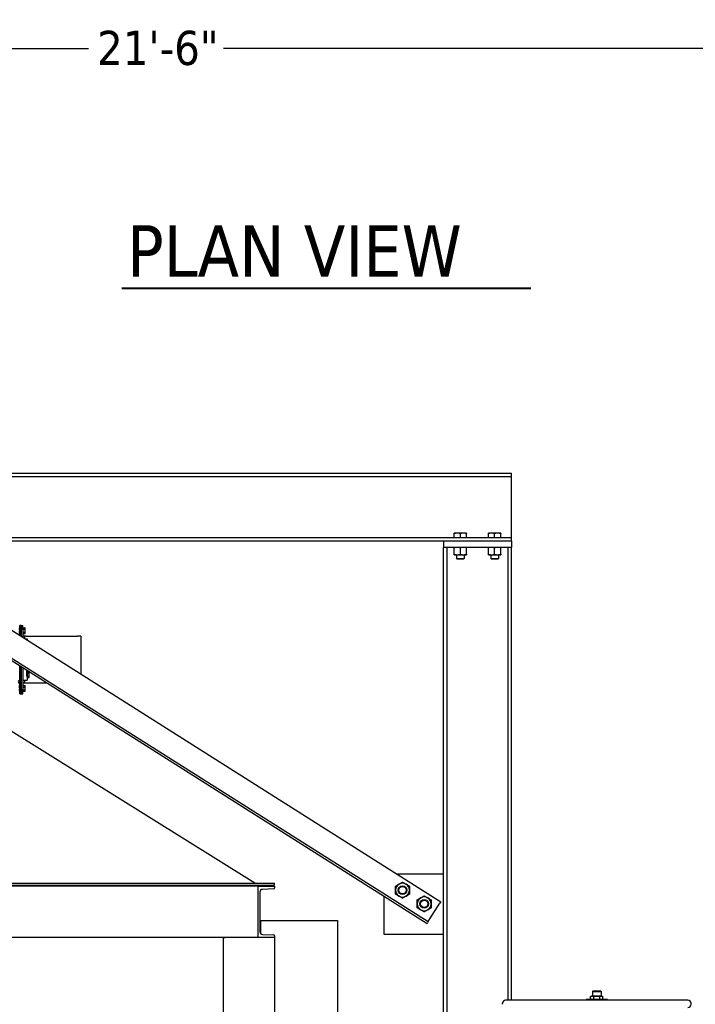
# Model space of a CAD drawing. Header units: inches. Extents: x 24 to 1128, y -94 to 748.
# Tile 364 of 573: x 549 to 628, y 343 to 458. Entities that reach past the tile are written whole.
import ezdxf

# ---------------------------------------------------------------- set-up
doc = ezdxf.new("R2010")
doc.units = ezdxf.units.IN
doc.header["$LTSCALE"] = 32
doc.header["$MEASUREMENT"] = 0
for name, color, linetype, lineweight in [('Dimension (ANSI)', 7, 'Continuous', 25), ('Symbol (ANSI)', 7, 'Continuous', 25), ('Visible (ANSI)', 7, 'Continuous', 30)]:
    doc.layers.add(name, color=color, linetype=linetype, lineweight=lineweight)
doc.styles.add('Label Text (ANSI)', font='tahomabd.ttf')
doc.styles.add('Note Text (ANSI)', font='tahoma.ttf')
doc.dimstyles.new('Architectural (ANSI)', dxfattribs={"dimscale": 32, "dimtxt": 0.125, "dimasz": 0.098425, "dimexe": 0.125, "dimexo": 0.0625, "dimgap": 0.031496, "dimtad": 0, "dimtih": 1, "dimtoh": 1, "dimdec": 4, "dimrnd": 1e-08, "dimzin": 3, "dimdsep": 46, "dimlunit": 4, "dimtxsty": 'Note Text (ANSI)', "dimcen": 0.09, "dimdle": 0.393701, "dimclrd": 256, "dimclre": 256, "dimclrt": 256, "dimadec": 0, "dimazin": 3, "dimtfac": 0.96, "dimtofl": 0, "dimtmove": 0, "dimatfit": 3, "dimfxl": 1, "dimfrac": 2, "dimtolj": 1, "dimtzin": 12, "dimlwd": -1, "dimlwe": -1, "dimarcsym": 0})

# ---------------------------------------------------------------- blocks, each defined once
blk = doc.blocks.new('*D15')
at = {"layer": 'Defpoints', "color": 0, "transparency": 16777216}
for p in [(730.38, 552.03), (472.38, 538.2), (730.38, 454.75)]:
    blk.add_point(p, dxfattribs=at)
at = {"layer": 'Dimension (ANSI)', "transparency": 16777216}
for p, q in [((730.38, 550.03), (730.38, 450.75)), ((472.38, 536.2), (472.38, 450.75)), ((475.53, 454.75), (556.99, 454.75)), ((727.23, 454.75), (572.78, 454.75))]:
    blk.add_line(p, q, dxfattribs=at)
for points in [[(475.53, 455.27), (475.53, 454.22), (472.38, 454.75)], [(727.23, 455.27), (727.23, 454.22), (730.38, 454.75)]]:
    blk.add_solid(points, dxfattribs=at)
at = {"layer": 'Dimension (ANSI)', "transparency": 16777216, "insert": (557.99, 456.83), "char_height": 4, "attachment_point": 1, "style": 'Note Text (ANSI)'}
blk.add_mtext('\\A1;21\'-6"', dxfattribs=at)

msp = doc.modelspace()

# ---------------------------------------------------------------- linework, layer by layer
at = {"layer": 'Symbol (ANSI)', "lineweight": 40}
msp.add_line((560.87918, 426.71897), (608.68541, 426.71897), dxfattribs=at)
at = {"layer": 'Visible (ANSI)'}
for p, q in [((438.47989, 405.10862), (606.40989, 405.10862)), ((438.47989, 404.70862), (606.40989, 404.70862)), ((606.40989, 404.70862), (606.40989, 405.10862)), ((606.40989, 404.30862), (606.40989, 404.70862)), ((606.40989, 397.97862), (606.40989, 404.30862)), ((438.47989, 397.57862), (606.40989, 397.57862)), ((438.47989, 397.17862), (606.40989, 397.17862)), ((598.47989, 397.17862), (598.47989, 396.42862)), ((600.08552, 398.1005), (599.72614, 398.1005)), ((599.72614, 397.57862), (599.72614, 398.0363)), ((600.80427, 398.1005), (600.08552, 398.1005)), ((600.44489, 397.57862), (600.44489, 398.0363)), ((601.16364, 398.1005), (600.80427, 398.1005)), ((601.16364, 397.57862), (601.16364, 398.0363)), ((604.08552, 398.1005), (603.72614, 398.1005)), ((603.72614, 397.57862), (603.72614, 398.0363)), ((604.80427, 398.1005), (604.08552, 398.1005)), ((604.44489, 397.57862), (604.44489, 398.0363)), ((605.16364, 398.1005), (604.80427, 398.1005)), ((605.16364, 397.57862), (605.16364, 398.0363)), ((606.40989, 397.57862), (606.40989, 397.97862)), ((606.40989, 397.17862), (606.40989, 397.57862)), ((606.40989, 397.17862), (606.40989, 396.42862)), ((598.87989, 396.42862), (598.47989, 396.42862)), ((598.47989, 297.50112), (598.47989, 396.42862)), ((598.87989, 297.50112), (598.87989, 396.42862)), ((606.00989, 396.42862), (598.87989, 396.42862)), ((599.72589, 395.62149), (599.72589, 396.37676)), ((600.44489, 395.62149), (600.44489, 396.37676)), ((601.16389, 395.62149), (601.16389, 396.37676)), ((603.72589, 395.62149), (603.72589, 396.37676)), ((604.44489, 395.62149), (604.44489, 396.37676)), ((605.16389, 395.62149), (605.16389, 396.37676)), ((606.40989, 396.42862), (606.00989, 396.42862)), ((606.00989, 343.49933), (606.00989, 396.42862)), ((606.40989, 343.49933), (606.40989, 396.42862)), ((599.72589, 395.56962), (600.08539, 395.56962)), ((600.00739, 395.56962), (600.00739, 395.12179)), ((600.07556, 395.05362), (600.00739, 395.12179)), ((600.00739, 395.12179), (600.88239, 395.12179)), ((600.81423, 395.05362), (600.07556, 395.05362)), ((600.08539, 395.56962), (600.80439, 395.56962)), ((600.80439, 395.56962), (601.16389, 395.56962)), ((600.81423, 395.05362), (600.88239, 395.12179)), ((600.88239, 395.56962), (600.88239, 395.12179)), ((603.72589, 395.56962), (604.08539, 395.56962)), ((604.00739, 395.56962), (604.00739, 395.12179)), ((604.07556, 395.05362), (604.00739, 395.12179)), ((604.00739, 395.12179), (604.88239, 395.12179)), ((604.81423, 395.05362), (604.07556, 395.05362)), ((604.08539, 395.56962), (604.80439, 395.56962)), ((604.80439, 395.56962), (605.16389, 395.56962)), ((604.81423, 395.05362), (604.88239, 395.12179)), ((604.88239, 395.56962), (604.88239, 395.12179)), ((539.08589, 392.38725), (598.15419, 355.00491)), ((537.48158, 389.85226), (596.54988, 352.46991)), ((537.61528, 390.0635), (596.68357, 352.68116)), ((548.94489, 386.97012), (548.91975, 387.01367)), ((549.13239, 387.31362), (548.94489, 387.31362)), ((548.94489, 386.81362), (548.94489, 387.31362)), ((548.94489, 386.14782), (548.94489, 386.81362)), ((549.13239, 387.31362), (549.31989, 387.31362)), ((549.13239, 386.81362), (549.13239, 387.31362)), ((549.13239, 387.31362), (549.13239, 386.81362)), ((549.13239, 386.81362), (549.13239, 386.02915)), ((549.13239, 386.02915), (549.13239, 386.81362)), ((549.31989, 386.81362), (549.31989, 387.31362)), ((549.31989, 387.0131), (549.5628, 387.0131)), ((549.31989, 386.85086), (549.5628, 386.85086)), ((549.31989, 386.81362), (549.31989, 385.91049)), ((549.58789, 386.96962), (549.5628, 387.0131)), ((549.5879, 386.96962), (549.57294, 386.99552)), ((549.58789, 386.93198), (549.58789, 386.96962)), ((549.58789, 386.68862), (549.58789, 386.93198)), ((549.5879, 386.91511), (549.5879, 386.96962)), ((549.5879, 386.65783), (549.5879, 386.91511)), ((548.94489, 386.40712), (548.91975, 386.36358)), ((549.31989, 386.52639), (549.5628, 386.52639)), ((549.31989, 386.36415), (549.5628, 386.36415)), ((549.50739, 386.06362), (549.31989, 386.06362)), ((549.50739, 386.06362), (549.50739, 385.79183)), ((549.69489, 386.06362), (549.50739, 386.06362)), ((549.58789, 386.40762), (549.5628, 386.36415)), ((549.5879, 386.40762), (549.57294, 386.38173)), ((549.58789, 386.44527), (549.58789, 386.68862)), ((549.58789, 386.40762), (549.58789, 386.44527)), ((549.5879, 386.43134), (549.5879, 386.65783)), ((549.5879, 386.40762), (549.5879, 386.43134)), ((549.62109, 385.71987), (549.81989, 385.71987)), ((549.69489, 386.06362), (555.69489, 386.06362)), ((549.81989, 385.71987), (549.81989, 385.59406)), ((556.06989, 386.06362), (555.69489, 386.06362)), ((556.06989, 386.06362), (556.06989, 381.63864)), ((548.94489, 379.81362), (548.94489, 382.59751)), ((549.13239, 382.47885), (549.13239, 379.81362)), ((549.13239, 379.81362), (549.13239, 382.47885)), ((549.31989, 382.36019), (549.31989, 379.81362)), ((549.41989, 382.22785), (549.31989, 382.22785)), ((549.41989, 382.2969), (549.41989, 382.22785)), ((549.76989, 381.38367), (549.76989, 382.0754)), ((549.81989, 381.38367), (549.76989, 381.38367)), ((549.81989, 382.04375), (549.81989, 381.38367)), ((549.8449, 381.80112), (549.81989, 381.80112)), ((549.81989, 381.34958), (549.81989, 381.38367)), ((549.81989, 381.34958), (549.81989, 380.90737)), ((549.8449, 381.29487), (549.81989, 381.29487)), ((549.8449, 381.71038), (549.8449, 381.87276)), ((549.8449, 381.87276), (550.02915, 381.87276)), ((549.8449, 381.38562), (549.8449, 381.71038)), ((549.8449, 381.71038), (550.02915, 381.71038)), ((549.8449, 381.38562), (550.02915, 381.38562)), ((549.8449, 381.22324), (549.8449, 381.38562)), ((549.8449, 381.22324), (550.02915, 381.22324)), ((550.05427, 381.82925), (550.02915, 381.87276)), ((550.05427, 381.26675), (550.02915, 381.22324)), ((550.05427, 381.79157), (550.05427, 381.82925)), ((550.05427, 381.548), (550.05427, 381.79157)), ((550.05427, 381.30443), (550.05427, 381.548)), ((550.05427, 381.26675), (550.05427, 381.30443)), ((548.75739, 380.81362), (548.94489, 380.81362)), ((548.94489, 380.22012), (548.91975, 380.26367)), ((549.31989, 380.90737), (549.81989, 380.90737)), ((549.50739, 380.56362), (549.31989, 380.56362)), ((549.31989, 380.2631), (549.5628, 380.2631)), ((549.31989, 380.10086), (549.5628, 380.10086)), ((549.50739, 380.90737), (549.50739, 380.56362)), ((549.69489, 380.56362), (549.50739, 380.56362)), ((549.58789, 380.21962), (549.5628, 380.2631)), ((549.5879, 380.21962), (549.5808, 380.23191)), ((549.58789, 380.18198), (549.58789, 380.21962)), ((549.58789, 379.93862), (549.58789, 380.18198)), ((549.58789, 379.69527), (549.58789, 379.93862)), ((549.5879, 380.14294), (549.5879, 380.21962)), ((549.5879, 379.87371), (549.5879, 380.14294)), ((552.15866, 380.56362), (549.69489, 380.56362)), ((548.94489, 379.65712), (548.91975, 379.61358)), ((548.94489, 379.31362), (548.94489, 379.81362)), ((548.94489, 379.31362), (549.13239, 379.31362)), ((549.13239, 379.31362), (549.13239, 379.81362)), ((549.13239, 379.81362), (549.13239, 379.31362)), ((549.13239, 379.31362), (549.31989, 379.31362)), ((549.31989, 379.31362), (549.31989, 379.81362)), ((549.31989, 379.77639), (549.5628, 379.77639)), ((549.31989, 379.61415), (549.5628, 379.61415)), ((549.58789, 379.65762), (549.5628, 379.61415)), ((549.5879, 379.65762), (549.5808, 379.64534)), ((549.58789, 379.65762), (549.58789, 379.69527)), ((549.5879, 379.6694), (549.5879, 379.87371)), ((549.5879, 379.65762), (549.5879, 379.6694)), ((576.41885, 357.18862), (547.94489, 374.93862)), ((598.47989, 358.21353), (593.08421, 358.21353)), ((466.16989, 357.18862), (578.71989, 357.18862)), ((466.16989, 356.93862), (578.71989, 356.93862)), ((578.71989, 356.93862), (578.71989, 357.18862)), ((576.81989, 356.81362), (468.06989, 356.81362)), ((576.81989, 350.81362), (576.81989, 356.81362)), ((576.81989, 356.81362), (578.73989, 356.81362)), ((577.01989, 356.13768), (577.01989, 351.48957)), ((578.64892, 356.51071), (577.30717, 356.4404)), ((578.73989, 356.81362), (578.73989, 356.60658)), ((591.47989, 355.67854), (591.47989, 351.21353)), ((596.88678, 353.00226), (598.05258, 354.84436)), ((598.15419, 355.00491), (598.05258, 354.84436)), ((577.01989, 352.81362), (577.06989, 352.81362)), ((577.06989, 352.67912), (577.01989, 352.67912)), ((577.06989, 352.81362), (586.06989, 352.81362)), ((577.06989, 352.81362), (577.06989, 351.3228)), ((586.06989, 352.81362), (586.06989, 297.50112)), ((596.54988, 352.46991), (596.58196, 352.52061)), ((596.68357, 352.68116), (596.58196, 352.52061)), ((596.68357, 352.68116), (596.88678, 353.00226)), ((577.30717, 351.18685), (578.64892, 351.11654)), ((591.47989, 351.21353), (598.47989, 351.21353)), ((576.81989, 350.81362), (468.06989, 350.81362)), ((572.73989, 350.81362), (572.73989, 297.50112)), ((572.73989, 350.81362), (572.94694, 350.81362)), ((578.73989, 350.81362), (576.81989, 350.81362)), ((578.73989, 351.02067), (578.73989, 350.81362)), ((578.73989, 350.81362), (578.73989, 297.50112)), ((615.95779, 344.58233), (615.88339, 344.50793)), ((615.88339, 344.50793), (615.88339, 343.96833)), ((615.88339, 344.50793), (616.88339, 344.50793)), ((615.95779, 344.58233), (616.80899, 344.58233)), ((616.80899, 344.58233), (616.88339, 344.50793)), ((616.88339, 344.50793), (616.88339, 343.96833)), ((605.35989, 343.00733), (605.35989, 343.12533)), ((627.03289, 343.49933), (605.73389, 343.49933)), ((615.12339, 343.49933), (615.12339, 343.55833)), ((617.64339, 343.55833), (615.12339, 343.55833)), ((615.75839, 343.96833), (615.66171, 343.9125)), ((615.66171, 343.61415), (615.66171, 343.9125)), ((615.75839, 343.55833), (615.66171, 343.61415)), ((615.84213, 343.96833), (615.75839, 343.96833)), ((616.38339, 343.96833), (615.84213, 343.96833)), ((616.02255, 343.61415), (616.02255, 343.9125)), ((616.92466, 343.96833), (616.38339, 343.96833)), ((616.74424, 343.61415), (616.74424, 343.9125)), ((617.00839, 343.96833), (616.92466, 343.96833)), ((617.00839, 343.96833), (617.10508, 343.9125)), ((617.00839, 343.55833), (617.10508, 343.61415)), ((617.10508, 343.61415), (617.10508, 343.9125)), ((617.64339, 343.49933), (617.64339, 343.55833)), ((627.40689, 343.00733), (627.40689, 343.12533))]:
    msp.add_line(p, q, dxfattribs=at)
for centre, radius in [((593.68324, 356.35513), 0.50016), ((593.68324, 356.35513), 0.5), ((593.68324, 356.35513), 0.42332), ((596.21823, 354.75081), 0.50016), ((596.21823, 354.75081), 0.5), ((596.21823, 354.75081), 0.42332)]:
    msp.add_circle(centre, radius, dxfattribs=at)
for centre, radius, start, end in [((548.75739, 386.18862), 0.1875, 348.2119636, 0), ((548.75739, 380.43862), 0.375, 60, 90), ((548.75739, 380.43862), 0.1875, 0, 90), ((593.68324, 356.35513), 0.8125, 120, 180), ((593.68324, 356.35513), 0.8125, 60, 120), ((593.68324, 356.35513), 0.8125, 0, 60), ((577.32303, 356.13768), 0.30314, 92.9995555, 180), ((578.64389, 356.60658), 0.096, 272.9995555, 0), ((593.68324, 356.35513), 0.8125, 180, 240), ((593.68324, 356.35513), 0.8125, 300, 0), ((593.68324, 356.35513), 0.8125, 240, 300), ((596.21823, 354.75081), 0.8125, 120, 180), ((596.21823, 354.75081), 0.8125, 180, 240), ((596.21823, 354.75081), 0.8125, 60, 120), ((596.21823, 354.75081), 0.8125, 0, 60), ((596.21823, 354.75081), 0.8125, 300, 0), ((596.21823, 354.75081), 0.8125, 240, 300), ((577.32303, 351.48957), 0.30314, 180, 267.0004445), ((578.64389, 351.02067), 0.096, 0, 87.0004445), ((605.73389, 343.12533), 0.374, 90, 180), ((627.03289, 343.12533), 0.374, 0, 90), ((627.03289, 343.00733), 0.374, 270.4088323, 0)]:
    msp.add_arc(centre, radius, start, end, dxfattribs=at)
for points, weights in [([(599.72614, 398.0363), (599.72614, 398.1005), (599.72614, 398.1005)], [1, 1.0379548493, 1]), ([(600.08552, 398.1005), (599.91873, 398.1005), (599.72614, 398.0363)], [1, 1.0379548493, 1]), ([(600.44489, 398.0363), (600.25231, 398.1005), (600.08552, 398.1005)], [1, 1.0379548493, 1]), ([(600.80427, 398.1005), (600.63748, 398.1005), (600.44489, 398.0363)], [1, 1.0379548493, 1]), ([(601.16364, 398.0363), (600.97106, 398.1005), (600.80427, 398.1005)], [1, 1.0379548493, 1]), ([(601.16364, 398.1005), (601.16364, 398.1005), (601.16364, 398.0363)], [1, 1.0379548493, 1]), ([(603.72614, 398.0363), (603.72614, 398.1005), (603.72614, 398.1005)], [1, 1.0379548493, 1]), ([(604.08552, 398.1005), (603.91873, 398.1005), (603.72614, 398.0363)], [1, 1.0379548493, 1]), ([(604.44489, 398.0363), (604.25231, 398.1005), (604.08552, 398.1005)], [1, 1.0379548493, 1]), ([(604.80427, 398.1005), (604.63748, 398.1005), (604.44489, 398.0363)], [1, 1.0379548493, 1]), ([(605.16364, 398.0363), (604.97106, 398.1005), (604.80427, 398.1005)], [1, 1.0379548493, 1]), ([(605.16364, 398.1005), (605.16364, 398.1005), (605.16364, 398.0363)], [1, 1.0379548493, 1]), ([(599.72589, 396.37676), (599.72589, 396.42862), (599.72589, 396.42862)], [1, 1.0379548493, 1]), ([(600.08539, 396.42862), (599.91855, 396.42862), (599.72589, 396.37676)], [1, 1.0379548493, 1]), ([(600.44489, 396.37676), (600.25224, 396.42862), (600.08539, 396.42862)], [1, 1.0379548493, 1]), ([(600.80439, 396.42862), (600.63755, 396.42862), (600.44489, 396.37676)], [1, 1.0379548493, 1]), ([(601.16389, 396.37676), (600.97124, 396.42862), (600.80439, 396.42862)], [1, 1.0379548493, 1]), ([(601.16389, 396.42862), (601.16389, 396.42862), (601.16389, 396.37676)], [1, 1.0379548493, 1]), ([(603.72589, 396.37676), (603.72589, 396.42862), (603.72589, 396.42862)], [1, 1.0379548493, 1]), ([(604.08539, 396.42862), (603.91855, 396.42862), (603.72589, 396.37676)], [1, 1.0379548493, 1]), ([(604.44489, 396.37676), (604.25224, 396.42862), (604.08539, 396.42862)], [1, 1.0379548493, 1]), ([(604.80439, 396.42862), (604.63755, 396.42862), (604.44489, 396.37676)], [1, 1.0379548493, 1]), ([(605.16389, 396.37676), (604.97124, 396.42862), (604.80439, 396.42862)], [1, 1.0379548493, 1]), ([(605.16389, 396.42862), (605.16389, 396.42862), (605.16389, 396.37676)], [1, 1.0379548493, 1]), ([(599.72589, 395.56962), (599.72589, 395.56962), (599.72589, 395.62149)], [1, 1.0379548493, 1]), ([(599.72589, 395.62149), (599.91855, 395.56962), (600.08539, 395.56962)], [1, 1.0379548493, 1]), ([(600.08539, 395.56962), (600.25224, 395.56962), (600.44489, 395.62149)], [1, 1.0379548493, 1]), ([(600.44489, 395.62149), (600.63755, 395.56962), (600.80439, 395.56962)], [1, 1.0379548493, 1]), ([(600.80439, 395.56962), (600.97124, 395.56962), (601.16389, 395.62149)], [1, 1.0379548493, 1]), ([(601.16389, 395.62149), (601.16389, 395.56962), (601.16389, 395.56962)], [1, 1.0379548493, 1]), ([(603.72589, 395.56962), (603.72589, 395.56962), (603.72589, 395.62149)], [1, 1.0379548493, 1]), ([(603.72589, 395.62149), (603.91855, 395.56962), (604.08539, 395.56962)], [1, 1.0379548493, 1]), ([(604.08539, 395.56962), (604.25224, 395.56962), (604.44489, 395.62149)], [1, 1.0379548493, 1]), ([(604.44489, 395.62149), (604.63755, 395.56962), (604.80439, 395.56962)], [1, 1.0379548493, 1]), ([(604.80439, 395.56962), (604.97124, 395.56962), (605.16389, 395.62149)], [1, 1.0379548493, 1]), ([(605.16389, 395.62149), (605.16389, 395.56962), (605.16389, 395.56962)], [1, 1.0379548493, 1]), ([(548.94489, 386.93241), (548.94489, 386.97012), (548.91975, 387.01367)], [1, 1.0379548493, 1]), ([(548.91975, 386.85115), (548.94489, 386.8947), (548.94489, 386.93241)], [1, 1.0379548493, 1]), ([(548.94489, 386.68862), (548.94489, 386.76405), (548.91975, 386.85115)], [1, 1.0379548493, 1]), ([(549.58789, 386.93198), (549.58789, 386.96962), (549.5628, 387.0131)], [1, 1.0379548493, 1]), ([(549.5628, 386.85086), (549.58789, 386.89433), (549.58789, 386.93198)], [1, 1.0379548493, 1]), ([(549.58789, 386.68862), (549.58789, 386.76392), (549.5628, 386.85086)], [1, 1.0379548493, 1]), ([(549.57242, 386.99642), (549.57269, 386.99597), (549.57294, 386.99552)], [1.01258486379, 1.01287690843, 1.013155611]), ([(549.5879, 386.91511), (549.5879, 386.91569), (549.58789, 386.91627)], [1, 1.00047559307, 1.0009392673]), ([(549.58789, 386.91395), (549.5879, 386.91453), (549.5879, 386.91511)], [1.0009392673, 1.00047559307, 1]), ([(548.91975, 386.5261), (548.94489, 386.6132), (548.94489, 386.68862)], [1, 1.0379548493, 1]), ([(548.94489, 386.44484), (548.94489, 386.48255), (548.91975, 386.5261)], [1, 1.0379548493, 1]), ([(548.91975, 386.36358), (548.94489, 386.40712), (548.94489, 386.44484)], [1, 1.0379548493, 1]), ([(549.5628, 386.52639), (549.58789, 386.61333), (549.58789, 386.68862)], [1, 1.0379548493, 1]), ([(549.58789, 386.44527), (549.58789, 386.48292), (549.5628, 386.52639)], [1, 1.0379548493, 1]), ([(549.5628, 386.36415), (549.58789, 386.40762), (549.58789, 386.44527)], [1, 1.0379548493, 1]), ([(549.57242, 386.38083), (549.57295, 386.38173), (549.57346, 386.38262)], [1.01258486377, 1.01316911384, 1.0136999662]), ([(549.5879, 386.65783), (549.5879, 386.6588), (549.58789, 386.65977)], [1, 1.00047559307, 1.0009392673]), ([(549.58789, 386.65588), (549.5879, 386.65685), (549.5879, 386.65783)], [1.0009392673, 1.00047559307, 1]), ([(549.5879, 386.43134), (549.5879, 386.43173), (549.58789, 386.43213)], [1, 1.00047559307, 1.00093926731]), ([(549.58789, 386.43055), (549.5879, 386.43095), (549.5879, 386.43134)], [1.0009392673, 1.00047559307, 1]), ([(550.05427, 381.79157), (550.05427, 381.82925), (550.02915, 381.87276)], [1, 1.0379548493, 1]), ([(550.02915, 381.71038), (550.05427, 381.75389), (550.05427, 381.79157)], [1, 1.0379548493, 1]), ([(550.05427, 381.548), (550.05427, 381.62336), (550.02915, 381.71038)], [1, 1.0379548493, 1]), ([(550.02915, 381.38562), (550.05427, 381.47264), (550.05427, 381.548)], [1, 1.0379548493, 1]), ([(550.05427, 381.30443), (550.05427, 381.34211), (550.02915, 381.38562)], [1, 1.0379548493, 1]), ([(550.02915, 381.22324), (550.05427, 381.26675), (550.05427, 381.30443)], [1, 1.0379548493, 1]), ([(548.94489, 380.18241), (548.94489, 380.22012), (548.91975, 380.26367)], [1, 1.0379548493, 1]), ([(548.91975, 380.10115), (548.94489, 380.1447), (548.94489, 380.18241)], [1, 1.0379548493, 1]), ([(548.94489, 379.93862), (548.94489, 380.01405), (548.91975, 380.10115)], [1, 1.0379548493, 1]), ([(548.91975, 379.7761), (548.94489, 379.8632), (548.94489, 379.93862)], [1, 1.0379548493, 1]), ([(549.58789, 380.18198), (549.58789, 380.21962), (549.5628, 380.2631)], [1, 1.0379548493, 1]), ([(549.5628, 380.10086), (549.58789, 380.14433), (549.58789, 380.18198)], [1, 1.0379548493, 1]), ([(549.58789, 379.93862), (549.58789, 380.01392), (549.5628, 380.10086)], [1, 1.0379548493, 1]), ([(549.5628, 379.77639), (549.58789, 379.86333), (549.58789, 379.93862)], [1, 1.0379548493, 1]), ([(549.58045, 380.23251), (549.58063, 380.23221), (549.5808, 380.23191)], [1.01879022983, 1.01883937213, 1.01887561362]), ([(549.5879, 380.14294), (549.5879, 380.14361), (549.58789, 380.14428)], [1, 1.00047559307, 1.0009392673]), ([(549.58789, 380.14159), (549.5879, 380.14226), (549.5879, 380.14294)], [1.0009392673, 1.00047559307, 1]), ([(548.94489, 379.69484), (548.94489, 379.73255), (548.91975, 379.7761)], [1, 1.0379548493, 1]), ([(548.91975, 379.61358), (548.94489, 379.65712), (548.94489, 379.69484)], [1, 1.0379548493, 1]), ([(549.58789, 379.69527), (549.58789, 379.73292), (549.5628, 379.77639)], [1, 1.0379548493, 1]), ([(549.5628, 379.61415), (549.58789, 379.65762), (549.58789, 379.69527)], [1, 1.0379548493, 1]), ([(549.58045, 379.64474), (549.58081, 379.64534), (549.58115, 379.64594)], [1.01879022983, 1.01888851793, 1.0189351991]), ([(549.5879, 379.87371), (549.5879, 379.87466), (549.58789, 379.87561)], [1, 1.00047559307, 1.0009392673]), ([(549.58789, 379.8718), (549.5879, 379.87276), (549.5879, 379.87371)], [1.0009392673, 1.00047559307, 1]), ([(549.5879, 379.6694), (549.5879, 379.66968), (549.58789, 379.66996)], [1, 1.00047559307, 1.0009392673]), ([(549.58789, 379.66884), (549.5879, 379.66912), (549.5879, 379.6694)], [1.00093926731, 1.00047559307, 1]), ([(592.87074, 356.82422), (593.08845, 356.94992), (593.27699, 357.05877)], [1, 1.0379548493, 1]), ([(593.27699, 357.05877), (593.46553, 357.16763), (593.68324, 357.29332)], [1, 1.0379548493, 1]), ([(593.68324, 357.29332), (593.90095, 357.16763), (594.08949, 357.05877)], [1, 1.0379548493, 1]), ([(594.08949, 357.05877), (594.27803, 356.94992), (594.49574, 356.82422)], [1, 1.0379548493, 1]), ([(592.87074, 356.35513), (592.87074, 356.57283), (592.87074, 356.82422)], [1, 1.0379548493, 1]), ([(592.87074, 355.88603), (592.87074, 356.13742), (592.87074, 356.35513)], [1, 1.0379548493, 1]), ([(593.27699, 355.65148), (593.08845, 355.76033), (592.87074, 355.88603)], [1, 1.0379548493, 1]), ([(594.49574, 355.88603), (594.27803, 355.76033), (594.08949, 355.65148)], [1, 1.0379548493, 1]), ([(594.49574, 356.82422), (594.49574, 356.57283), (594.49574, 356.35513)], [1, 1.0379548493, 1]), ([(594.49574, 356.35513), (594.49574, 356.13742), (594.49574, 355.88603)], [1, 1.0379548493, 1]), ([(593.68324, 355.41693), (593.46553, 355.54263), (593.27699, 355.65148)], [1, 1.0379548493, 1]), ([(594.08949, 355.65148), (593.90095, 355.54263), (593.68324, 355.41693)], [1, 1.0379548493, 1]), ([(595.40573, 355.21991), (595.62344, 355.34561), (595.81198, 355.45446)], [1, 1.0379548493, 1]), ([(595.40573, 354.75081), (595.40573, 354.96852), (595.40573, 355.21991)], [1, 1.0379548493, 1]), ([(595.40573, 354.28172), (595.40573, 354.53311), (595.40573, 354.75081)], [1, 1.0379548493, 1]), ([(595.81198, 355.45446), (596.00052, 355.56331), (596.21823, 355.68901)], [1, 1.0379548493, 1]), ([(596.21823, 355.68901), (596.43594, 355.56331), (596.62448, 355.45446)], [1, 1.0379548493, 1]), ([(596.62448, 355.45446), (596.81302, 355.34561), (597.03073, 355.21991)], [1, 1.0379548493, 1]), ([(597.03073, 355.21991), (597.03073, 354.96852), (597.03073, 354.75081)], [1, 1.0379548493, 1]), ([(597.03073, 354.75081), (597.03073, 354.53311), (597.03073, 354.28172)], [1, 1.0379548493, 1]), ([(595.81198, 354.04717), (595.62344, 354.15602), (595.40573, 354.28172)], [1, 1.0379548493, 1]), ([(596.21823, 353.81262), (596.00052, 353.93831), (595.81198, 354.04717)], [1, 1.0379548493, 1]), ([(596.62448, 354.04717), (596.43594, 353.93831), (596.21823, 353.81262)], [1, 1.0379548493, 1]), ([(597.03073, 354.28172), (596.81302, 354.15602), (596.62448, 354.04717)], [1, 1.0379548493, 1]), ([(615.66171, 343.9125), (615.75839, 343.96833), (615.84213, 343.96833)], [1.01001874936, 1.04314139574, 1]), ([(615.84213, 343.55833), (615.75839, 343.55833), (615.66171, 343.61415)], [1, 1.04314139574, 1.01001874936]), ([(615.84213, 343.96833), (615.92586, 343.96833), (616.02255, 343.9125)], [1, 1.04314139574, 1.01001874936]), ([(616.02255, 343.61415), (615.92586, 343.55833), (615.84213, 343.55833)], [1.01001874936, 1.04314139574, 1]), ([(616.02255, 343.9125), (616.21593, 343.96833), (616.38339, 343.96833)], [1.01001874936, 1.04314139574, 1]), ([(616.38339, 343.55833), (616.21593, 343.55833), (616.02255, 343.61415)], [1, 1.04314139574, 1.01001874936]), ([(616.38339, 343.96833), (616.55086, 343.96833), (616.74424, 343.9125)], [1, 1.04314139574, 1.01001874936]), ([(616.74424, 343.61415), (616.55086, 343.55833), (616.38339, 343.55833)], [1.01001874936, 1.04314139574, 1]), ([(616.74424, 343.9125), (616.84093, 343.96833), (616.92466, 343.96833)], [1.01001874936, 1.04314139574, 1]), ([(616.92466, 343.55833), (616.84093, 343.55833), (616.74424, 343.61415)], [1, 1.04314139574, 1.01001874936]), ([(616.92466, 343.96833), (617.00839, 343.96833), (617.10508, 343.9125)], [1, 1.04314139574, 1.01001874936]), ([(617.10508, 343.61415), (617.00839, 343.55833), (616.92466, 343.55833)], [1.01001874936, 1.04314139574, 1])]:
    msp.add_rational_spline(points, weights, degree=2, dxfattribs=at)

# ---------------------------------------------------------------- texts
at = {"layer": 'Symbol (ANSI)', "insert": (561.49522, 428.07257), "char_height": 6.016, "attachment_point": 7, "style": 'Label Text (ANSI)'}
msp.add_mtext('PLAN VIEW', dxfattribs=at)

# ---------------------------------------------------------------- dimensions: what is measured, and where the dimension line sits
at = {"layer": 'Dimension (ANSI)'}
dim = msp.add_linear_dim(base=(730.38339, 454.74665), p1=(472.38339, 538.19802), p2=(730.38339, 552.02892), dimstyle='Architectural (ANSI)', override={"dimgap": 0.031496, "dimtih": 0, "dimtoh": 0, "dimdec": 4, "dimlfac": 1, "dimtol": 0, "dimlim": 0, "dimtp": 0, "dimtm": 0, "dimtdec": 2, "dimatfit": 1}, dxfattribs=at)
dim.commit()
dim.dimension.update_dxf_attribs({"geometry": '*D15', "text_midpoint": (564.88339, 454.74665), "dimtype": 160})

doc.saveas('drawing.dxf')
